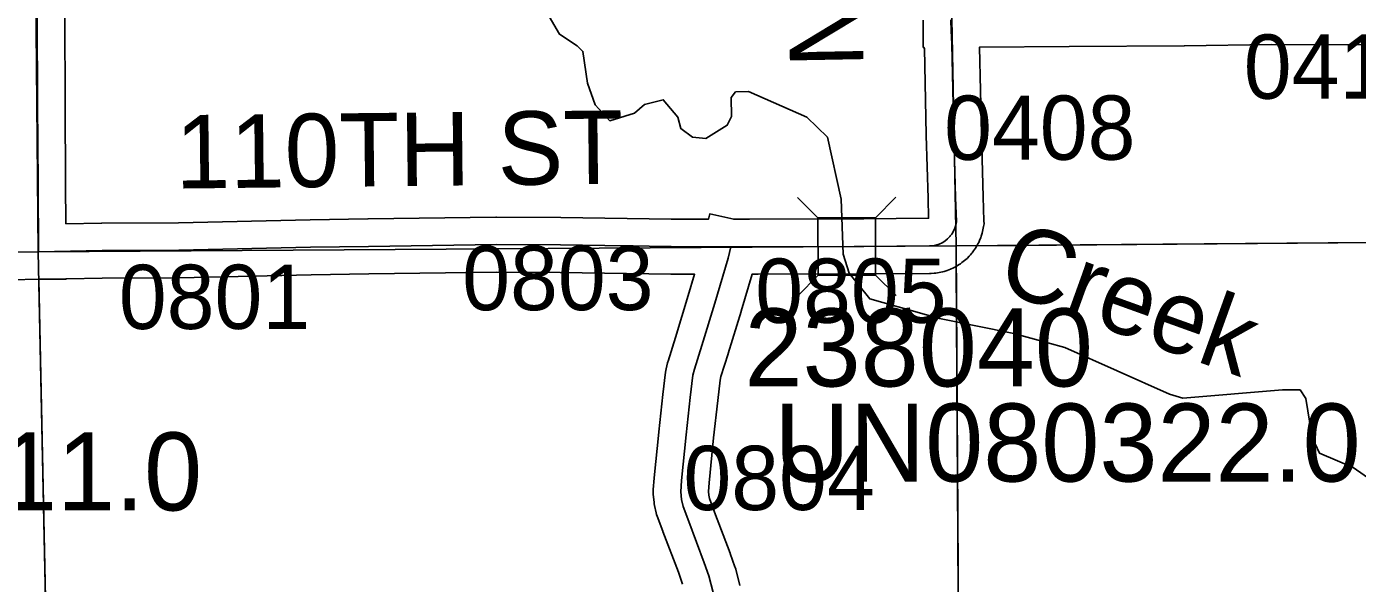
# Model space of a CAD drawing. Extents: x 23.6 to 68.7, y -63 to -29.
# Drawn here: x 45.45 to 46.899, y -34.959 to -34.352 of the extents above; entities that cross this region are included whole.
import ezdxf

# ---------------------------------------------------------------- set-up
doc = ezdxf.new("R2010")
doc.units = 0
for name, color, linetype in [('tdCoHydroRiver', 7, 'Continuous'), ('tdCoHydroTxtLg', 7, 'Continuous'), ('tdCoSecRdNmbr', 7, 'Continuous'), ('tdCoSecRdTxt', 7, 'Continuous'), ('tdCoSecRteBand', 7, 'Continuous'), ('tdCoSecRteCL', 7, 'Continuous'), ('tdCoSectLine', 7, 'Continuous'), ('tdCoSectLinePart', 7, 'Continuous'), ('tdCoStrucSec', 7, 'Continuous'), ('tdCoStrucSecCoName', 7, 'Continuous'), ('tdCoStrucSecFHWANum', 7, 'Continuous'), ('tdCoSurfGravel', 7, 'Continuous')]:
    doc.layers.add(name, color=color, linetype=linetype)

msp = doc.modelspace()

# ---------------------------------------------------------------- linework, layer by layer
at = {"layer": 'tdCoHydroRiver'}
msp.add_lwpolyline([(46.9227, -34.8526), (46.8941, -34.8324), (46.8576, -34.817), (46.8495, -34.7998), (46.8427, -34.7572), (46.8363, -34.7478), (46.8174, -34.748), (46.7086, -34.7571), (46.6943, -34.7525), (46.5801, -34.7017), (46.5247, -34.6865), (46.444, -34.67), (46.368, -34.6488), (46.3456, -34.6206), (46.3391, -34.6001), (46.3368, -34.5402), (46.3219, -34.4725), (46.2995, -34.4506), (46.2361, -34.4229), (46.2219, -34.4231), (46.2172, -34.4294), (46.2175, -34.4499), (46.2128, -34.4595), (46.1893, -34.4739), (46.1751, -34.4725), (46.1624, -34.4632), (46.1591, -34.4506), (46.1431, -34.4318), (46.1226, -34.4368), (46.1117, -34.4464), (46.0849, -34.4546), (46.0689, -34.4374), (46.0608, -34.4138), (46.0557, -34.3791), (46.0493, -34.3729), (46.0302, -34.3604), (46.0163, -34.3369)], dxfattribs=at)
at = {"layer": 'tdCoSecRteBand'}
for points in [[(45.4917, -34.3419), (45.4919, -34.4361), (45.4925, -34.5236), (45.4925, -34.5236), (45.4925, -34.5236), (45.4927, -34.5669)], [(45.4927, -34.5669), (45.5316, -34.5662), (45.5318, -34.5662), (45.532, -34.5662), (45.6154, -34.5658), (45.7586, -34.5626), (45.7587, -34.5626), (45.7588, -34.5626), (45.8217, -34.5616), (45.8217, -34.5616), (45.8218, -34.5616), (45.961, -34.5596), (45.9613, -34.5596), (45.9616, -34.5596), (46.0315, -34.56), (46.0316, -34.56), (46.0317, -34.56), (46.1519, -34.5618), (46.1867, -34.5619), (46.1925, -34.5619), (46.1938, -34.5562), (46.2199, -34.562), (46.2369, -34.562), (46.3614, -34.5616), (46.4317, -34.561), (46.432, -34.561), (46.4314, -34.5392), (46.4314, -34.5392), (46.4314, -34.5392), (46.4294, -34.4706), (46.4294, -34.4704), (46.4294, -34.4703), (46.4275, -34.3756), (46.4271, -34.3756), (46.4271, -34.3747), (46.4262, -34.3747), (46.426, -34.3452)], [(46.9454, -34.3721), (46.8053, -34.3717), (46.7104, -34.3729), (46.7103, -34.3729), (46.7103, -34.3729), (46.5851, -34.3739), (46.5851, -34.3739), (46.585, -34.3739), (46.4875, -34.3744), (46.4894, -34.469), (46.4914, -34.5375), (46.4922, -34.5639), (46.4923, -34.567), (46.4917, -34.57), (46.4911, -34.5736), (46.4908, -34.5754), (46.4902, -34.5771), (46.4892, -34.5805), (46.4887, -34.5823), (46.4879, -34.5839), (46.4865, -34.5872), (46.4857, -34.5889), (46.4848, -34.5904), (46.4829, -34.5935), (46.482, -34.5951), (46.4809, -34.5965), (46.4793, -34.5985), (46.4787, -34.5993), (46.4776, -34.6008), (46.4763, -34.6021), (46.4738, -34.6046), (46.4725, -34.6059), (46.4711, -34.607), (46.4682, -34.6093), (46.4668, -34.6104), (46.4653, -34.6113), (46.4622, -34.6132), (46.4606, -34.6142), (46.459, -34.6149), (46.4557, -34.6164), (46.454, -34.6171), (46.4523, -34.6177), (46.4489, -34.6188), (46.4472, -34.6193), (46.4454, -34.6196), (46.4418, -34.6203), (46.44, -34.6206), (46.4382, -34.6207), (46.4346, -34.621), (46.4338, -34.621), (46.433, -34.621), (46.3618, -34.6216), (46.3617, -34.6216), (46.3617, -34.6216), (46.2465, -34.622), (46.2465, -34.622), (46.2399, -34.622), (46.2278, -34.6623), (46.2278, -34.6623), (46.2278, -34.6624), (46.2137, -34.7083), (46.2137, -34.7084), (46.2137, -34.7085), (46.2059, -34.7335), (46.205, -34.7372), (46.2024, -34.7596), (46.1979, -34.8002), (46.193, -34.8492), (46.1923, -34.8588), (46.1926, -34.8625), (46.1935, -34.8664), (46.1989, -34.881), (46.2159, -34.9257), (46.216, -34.926), (46.2161, -34.9263), (46.2212, -34.9407), (46.2217, -34.942), (46.222, -34.9433), (46.2265, -34.9611)], [(46.1642, -34.9595), (46.1596, -34.9467), (46.1428, -34.9022), (46.1427, -34.9021), (46.1427, -34.9019), (46.1366, -34.8854), (46.1359, -34.8836), (46.1355, -34.8817), (46.1337, -34.874), (46.1333, -34.8721), (46.1331, -34.8701), (46.1323, -34.8618), (46.132, -34.8592), (46.1323, -34.8566), (46.1332, -34.8442), (46.1333, -34.8439), (46.1333, -34.8436), (46.1382, -34.7941), (46.1382, -34.7939), (46.1383, -34.7937), (46.1428, -34.7529), (46.1428, -34.7529), (46.1428, -34.7528), (46.1456, -34.7285), (46.1458, -34.7267), (46.1462, -34.7249), (46.1478, -34.7184), (46.148, -34.7174), (46.1483, -34.7165), (46.1564, -34.6907), (46.1703, -34.6449), (46.1773, -34.6219), (46.1516, -34.6218), (46.1514, -34.6218), (46.1512, -34.6218), (46.031, -34.62), (45.9616, -34.6196), (45.8226, -34.6216), (45.7598, -34.6226), (45.6165, -34.6258), (45.6162, -34.6258), (45.616, -34.6258), (45.5325, -34.6262), (45.4934, -34.6269), (45.493, -34.6269), (45.493, -34.6272), (45.4632, -34.6274), (45.4334, -34.628)]]:
    msp.add_lwpolyline(points, dxfattribs=at)
at = {"layer": 'tdCoSecRteCL'}
for points in [[(45.4629, -34.5974), (45.4625, -34.5238), (45.4619, -34.4362), (45.4617, -34.3419), (45.4617, -34.291), (45.4605, -34.2464), (45.4595, -34.1904), (45.4587, -34.1513), (45.4585, -34.1115), (45.4581, -34.0706), (45.4576, -34.0353), (45.456, -33.9957), (45.4564, -33.939), (45.4554, -33.8716), (45.4548, -33.8122), (45.4542, -33.7354), (45.454, -33.6595), (45.4542, -33.6298)], [(46.2166, -34.592), (46.2369, -34.592), (46.3616, -34.5916), (46.4328, -34.591), (46.4364, -34.5908), (46.4399, -34.5901), (46.4433, -34.5891), (46.4466, -34.5876), (46.4496, -34.5857), (46.4525, -34.5835), (46.455, -34.5809), (46.4556, -34.5801), (46.4572, -34.5781), (46.459, -34.575), (46.4605, -34.5718), (46.4615, -34.5683), (46.4622, -34.5648), (46.4614, -34.5383), (46.4594, -34.4697), (46.4574, -34.3714), (46.4565, -34.3566), (46.456, -34.3446)], [(45.4629, -34.5974), (45.5322, -34.5962), (45.6158, -34.5958), (45.7592, -34.5926), (45.8222, -34.5916), (45.9615, -34.5896), (46.0313, -34.59), (46.1516, -34.5918), (46.2166, -34.592)], [(46.1975, -34.9685), (46.1929, -34.9507), (46.1878, -34.9363), (46.1708, -34.8915), (46.1647, -34.875), (46.163, -34.8673), (46.1622, -34.859), (46.1631, -34.8466), (46.1681, -34.797), (46.1726, -34.7562), (46.1754, -34.7319), (46.177, -34.7254), (46.185, -34.6996), (46.1991, -34.6536), (46.2139, -34.6045), (46.2166, -34.592)], [(45.4345, -34.5979), (45.4629, -34.5974)]]:
    msp.add_lwpolyline(points, dxfattribs=at)
at = {"layer": 'tdCoSectLine'}
for points in [[(46.4433, -33.6186), (46.4619, -34.5911)], [(45.4539, -33.6298), (45.4625, -34.5974)], [(45.4625, -34.5974), (46.4619, -34.5911)], [(46.4619, -34.5911), (47.4524, -34.5831)], [(46.4619, -34.5911), (46.468, -35.5918)], [(44.4936, -34.6124), (45.4625, -34.5974)], [(45.4836, -35.6004), (45.4625, -34.5974)]]:
    msp.add_lwpolyline(points, dxfattribs=at)
at = {"layer": 'tdCoSectLinePart'}
for points in [[(46.4838, -34.5909), (47.1838, -34.5853)], [(46.462, -34.6128), (46.4649, -35.0884)], [(45.4836, -35.6004), (45.4632, -34.6275)]]:
    msp.add_lwpolyline(points, dxfattribs=at)
at = {"layer": 'tdCoStrucSec'}
for p, q in [((46.3115, -34.5605), (46.2893, -34.5384)), ((46.3741, -34.5603), (46.3962, -34.5381)), ((46.3117, -34.6231), (46.2897, -34.6453)), ((46.3743, -34.6229), (46.3965, -34.6449))]:
    msp.add_line(p, q, dxfattribs=at)
msp.add_lwpolyline([(46.3115, -34.5605), (46.3741, -34.5603), (46.3743, -34.6229), (46.3117, -34.6231)], close=True, dxfattribs=at)
at = {"layer": 'tdCoSurfGravel'}
for points in [[(45.4629, -34.5974), (45.4625, -34.5238), (45.4619, -34.4362), (45.4617, -34.3419), (45.4617, -34.291), (45.4605, -34.2464), (45.4595, -34.1904), (45.4587, -34.1513), (45.4585, -34.1115), (45.4581, -34.0706), (45.4576, -34.0353), (45.456, -33.9957), (45.4564, -33.939), (45.4554, -33.8716), (45.4548, -33.8122), (45.4542, -33.7354), (45.454, -33.6595), (45.4542, -33.6298)], [(46.4556, -34.5801), (46.4572, -34.5781), (46.459, -34.575), (46.4605, -34.5718), (46.4615, -34.5683), (46.4622, -34.5648), (46.4614, -34.5383), (46.4594, -34.4697), (46.4574, -34.3714), (46.4565, -34.3566), (46.456, -34.3446)], [(45.4345, -34.5979), (45.4629, -34.5974), (45.5322, -34.5962), (45.6158, -34.5958), (45.7592, -34.5926), (45.8222, -34.5916), (45.9615, -34.5896), (46.0313, -34.59), (46.1516, -34.5918), (46.2166, -34.592), (46.2369, -34.592), (46.3616, -34.5916), (46.4328, -34.591), (46.4364, -34.5908), (46.4399, -34.5901), (46.4433, -34.5891), (46.4466, -34.5876), (46.4496, -34.5857), (46.4525, -34.5835), (46.455, -34.5809), (46.4556, -34.5801)], [(46.1975, -34.9685), (46.1929, -34.9507), (46.1878, -34.9363), (46.1708, -34.8915), (46.1647, -34.875), (46.163, -34.8673), (46.1622, -34.859), (46.1631, -34.8466), (46.1681, -34.797), (46.1726, -34.7562), (46.1754, -34.7319), (46.177, -34.7254), (46.185, -34.6996), (46.1991, -34.6536), (46.2139, -34.6045), (46.2166, -34.592)]]:
    msp.add_lwpolyline(points, dxfattribs=at)

# ---------------------------------------------------------------- texts
at = {"layer": 'tdCoHydroTxtLg'}
msp.add_text('Creek', height=0.08, rotation=340.2136, dxfattribs=at).set_placement((46.5033, -34.6376))
at = {"layer": 'tdCoSecRdNmbr'}
for s, rotation, p in [('0411', 0.0363, (46.7751, -34.4307)), ('0408', 0.0361, (46.4489, -34.4973)), ('0803', 0.0357, (45.9243, -34.6611)), ('0805', 0.036, (46.2433, -34.6749)), ('0801', 0.0354, (45.5505, -34.6816)), ('0804', 0.0359, (46.1651, -34.8789))]:
    msp.add_text(s, height=0.07, rotation=rotation, dxfattribs=at).set_placement(p)
at = {"layer": 'tdCoSecRdTxt'}
for s, rotation, p in [('NILAND AVE', 91.0681, (46.3611, -34.3963)), ('110TH ST', 0.6273, (45.6124, -34.5286))]:
    msp.add_text(s, height=0.08, rotation=rotation, dxfattribs=at).set_placement(p)
at = {"layer": 'tdCoStrucSecCoName'}
for s, p in [('UN080322.0', (46.2641, -34.8478)), ('UN070311.0', (45.0029, -34.8793))]:
    msp.add_text(s, height=0.085, dxfattribs=at).set_placement(p)
at = {"layer": 'tdCoStrucSecFHWANum'}
msp.add_text('238040', height=0.085, dxfattribs=at).set_placement((46.2316, -34.7442))

doc.saveas('drawing.dxf')
